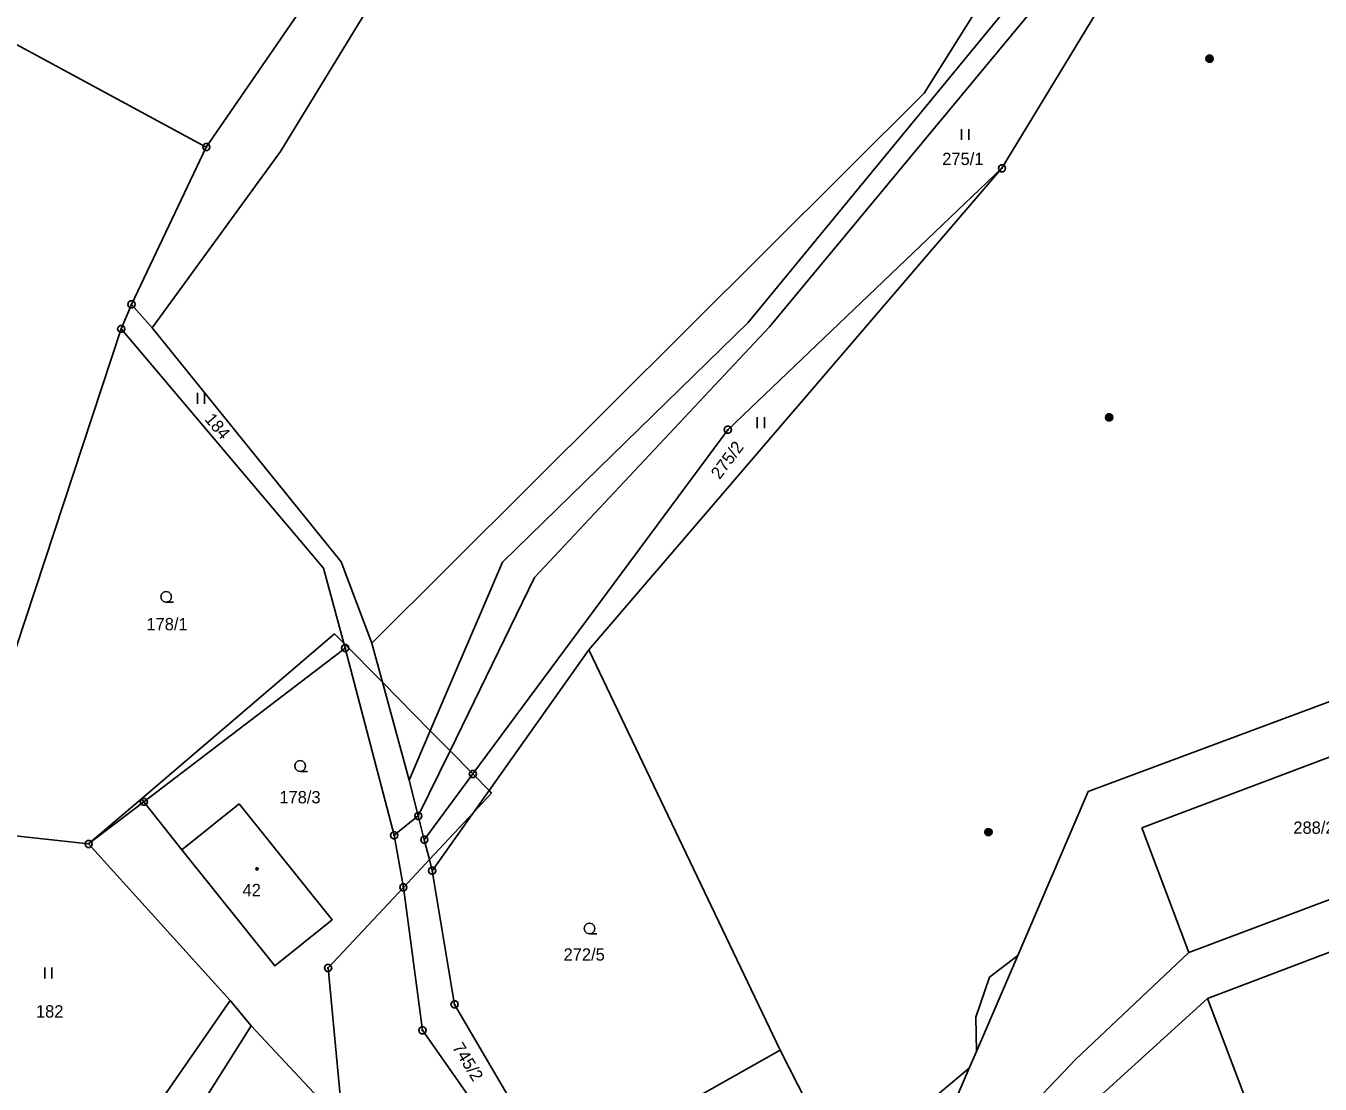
# Model space of a CAD drawing. Extents: x -694465 to -690527, y -983694 to -978978.
# Drawn here: x -693559.7 to -693381.2, y -981283 to -981137 of the extents above; entities that cross this region are included whole.
import ezdxf

# ---------------------------------------------------------------- set-up
doc = ezdxf.new("R2010")
doc.units = 0
for name, color, linetype in [('Vrstva 1', 7, 'Continuous'), ('Vrstva 18', 7, 'Continuous'), ('Vrstva 19', 7, 'Continuous'), ('Vrstva 24', 7, 'Continuous'), ('Vrstva 25', 7, 'Continuous'), ('Vrstva 26', 7, 'Continuous')]:
    doc.layers.add(name, color=color, linetype=linetype)

msp = doc.modelspace()

# ---------------------------------------------------------------- linework, layer by layer
at = {"layer": 'Vrstva 1'}
for points in [[(-693381.89, -981060.4), (-693435.82, -981146.25)], [(-693399.72, -981104.42), (-693460.11, -981177.87)], [(-693457.15, -981178.47), (-693397.3, -981106.31)], [(-693425.07, -981156.6), (-693394.58, -981106.36)], [(-693503.28, -981107.74), (-693534.85, -981153.68)], [(-693524.61, -981154.28), (-693497.65, -981110.16)], [(-693534.85, -981153.68), (-693565.6, -981137.07)], [(-693435.82, -981146.25), (-693512.02, -981222.11)], [(-693534.85, -981153.68), (-693545.18, -981175.38)], [(-693542.34, -981178.63), (-693524.61, -981154.28)], [(-693482.09, -981223.06), (-693425.07, -981156.6)], [(-693462.89, -981192.68), (-693425.07, -981156.6)], [(-693545.18, -981175.38), (-693546.58, -981178.76)], [(-693545.18, -981175.38), (-693542.34, -981178.63)], [(-693460.11, -981177.87), (-693493.99, -981210.95)], [(-693546.58, -981178.76), (-693565.11, -981234.88)], [(-693546.58, -981178.76), (-693518.7, -981211.79)], [(-693516.23, -981210.88), (-693542.34, -981178.63)], [(-693489.56, -981213.06), (-693457.15, -981178.47)], [(-693498.06, -981240.17), (-693462.89, -981192.68)], [(-693518.7, -981211.79), (-693515.88, -981222.11)], [(-693512.02, -981222.11), (-693516.23, -981210.88)], [(-693493.99, -981210.95), (-693503.94, -981234.21)], [(-693501.22, -981236.97), (-693489.56, -981213.06)], [(-693543.8, -981243.59), (-693517.16, -981220.81)], [(-693517.16, -981220.81), (-693515.88, -981222.11)], [(-693515.69, -981222.79), (-693543.47, -981244.01)], [(-693515.88, -981222.11), (-693515.69, -981222.79)], [(-693515.88, -981222.11), (-693510.54, -981227.52)], [(-693515.69, -981222.79), (-693508.93, -981248.63)], [(-693510.54, -981227.52), (-693512.02, -981222.11)], [(-693495.83, -981242.44), (-693482.09, -981223.06)], [(-693455.65, -981278.26), (-693482.09, -981223.06)], [(-693506.85, -981241.01), (-693510.54, -981227.52)], [(-693510.54, -981227.52), (-693503.94, -981234.21)], [(-693405.77, -981247.58), (-693350.01, -981226.58)], [(-693375.15, -981228.43), (-693413.16, -981242.59)], [(-693503.94, -981234.21), (-693506.85, -981241.01)], [(-693503.94, -981234.21), (-693501.22, -981236.97)], [(-693505.6, -981245.95), (-693501.22, -981236.97)], [(-693501.22, -981236.97), (-693498.06, -981240.17)], [(-693504.77, -981249.23), (-693498.06, -981240.17)], [(-693495.83, -981242.44), (-693498.06, -981240.17)], [(-693506.85, -981241.01), (-693505.6, -981245.95)], [(-693497.97, -981245.46), (-693495.83, -981242.44)], [(-693495.48, -981242.8), (-693495.83, -981242.44)], [(-693396.71, -981271.14), (-693319.84, -981241.99)], [(-693551.08, -981249.82), (-693543.8, -981243.59)], [(-693543.47, -981244.01), (-693551.08, -981249.82)], [(-693543.8, -981243.59), (-693543.47, -981244.01)], [(-693543.47, -981244.01), (-693538.23, -981250.64)], [(-693530.31, -981244.29), (-693517.48, -981260.27), (-693525.4, -981266.62), (-693538.23, -981250.64)], [(-693538.23, -981250.64), (-693530.31, -981244.29)], [(-693495.48, -981242.8), (-693497.97, -981245.46)], [(-693413.16, -981242.59), (-693422.9, -981265.22)], [(-693343.52, -981243.82), (-693399.28, -981264.81)], [(-693505.6, -981245.95), (-693508.93, -981248.63)], [(-693504.77, -981249.23), (-693505.6, -981245.95)], [(-693497.97, -981245.46), (-693504.07, -981251.98)], [(-693503.68, -981253.52), (-693497.97, -981245.46)], [(-693399.28, -981264.81), (-693405.77, -981247.58)], [(-693551.08, -981249.82), (-693565.49, -981248.22)], [(-693508.93, -981248.63), (-693507.66, -981255.81)], [(-693504.07, -981251.98), (-693504.77, -981249.23)], [(-693531.56, -981271.43), (-693551.08, -981249.82)], [(-693504.07, -981251.98), (-693507.66, -981255.81)], [(-693503.68, -981253.52), (-693504.07, -981251.98)], [(-693500.59, -981271.96), (-693503.68, -981253.52)], [(-693507.66, -981255.81), (-693518.05, -981266.92)], [(-693507.66, -981255.81), (-693505.03, -981275.53)], [(-693399.28, -981264.81), (-693414.915, -981279.547), (-693426.621, -981291.817), (-693431.359, -981303.53), (-693440.278, -981326.118), (-693440.557, -981331.417), (-693438.884, -981336.994), (-693432.885, -981346.91)], [(-693422.9, -981265.22), (-693428.59, -981278.44)], [(-693422.9, -981265.22), (-693426.8, -981268.18)], [(-693518.05, -981266.92), (-693516.01, -981288.45)], [(-693426.8, -981268.18), (-693428.66, -981273.71)], [(-693531.56, -981271.43), (-693546.95, -981293.69)], [(-693528.64, -981274.92), (-693531.56, -981271.43)], [(-693486.69, -981295.75), (-693500.59, -981271.96)], [(-693396.71, -981271.14), (-693422.24, -981294.32)], [(-693387.67, -981294.99), (-693396.71, -981271.14)], [(-693428.66, -981273.71), (-693428.59, -981278.44)], [(-693557.73, -981320.98), (-693528.64, -981274.92)], [(-693516.01, -981288.45), (-693528.64, -981274.92)], [(-693505.03, -981275.53), (-693489.27, -981298.02)], [(-693455.65, -981278.26), (-693486.69, -981295.75)], [(-693446.98, -981295.35), (-693455.65, -981278.26)], [(-693428.59, -981278.44), (-693429.59, -981280.77)], [(-693429.59, -981280.77), (-693446.98, -981295.35)], [(-693429.59, -981280.77), (-693433.86, -981290.71)]]:
    msp.add_lwpolyline(points, dxfattribs=at)
at = {"layer": 'Vrstva 24'}
for points in [[(-693534.696, -981153.204), (-693534.446, -981153.386), (-693534.35, -981153.68), (-693534.446, -981153.974), (-693534.696, -981154.156), (-693535.004, -981154.156), (-693535.254, -981153.974), (-693535.35, -981153.68), (-693535.254, -981153.386), (-693535.004, -981153.204)], [(-693424.916, -981156.124), (-693424.666, -981156.306), (-693424.57, -981156.6), (-693424.666, -981156.894), (-693424.916, -981157.076), (-693425.224, -981157.076), (-693425.474, -981156.894), (-693425.57, -981156.6), (-693425.474, -981156.306), (-693425.224, -981156.124)], [(-693545.026, -981174.904), (-693544.776, -981175.086), (-693544.68, -981175.38), (-693544.776, -981175.674), (-693545.026, -981175.856), (-693545.334, -981175.856), (-693545.584, -981175.674), (-693545.68, -981175.38), (-693545.584, -981175.086), (-693545.334, -981174.904)], [(-693546.426, -981178.284), (-693546.176, -981178.466), (-693546.08, -981178.76), (-693546.176, -981179.054), (-693546.426, -981179.236), (-693546.734, -981179.236), (-693546.984, -981179.054), (-693547.08, -981178.76), (-693546.984, -981178.466), (-693546.734, -981178.284)], [(-693462.736, -981192.204), (-693462.486, -981192.386), (-693462.39, -981192.68), (-693462.486, -981192.974), (-693462.736, -981193.156), (-693463.044, -981193.156), (-693463.294, -981192.974), (-693463.39, -981192.68), (-693463.294, -981192.386), (-693463.044, -981192.204)], [(-693515.536, -981222.314), (-693515.286, -981222.496), (-693515.19, -981222.79), (-693515.286, -981223.084), (-693515.536, -981223.266), (-693515.844, -981223.266), (-693516.094, -981223.084), (-693516.19, -981222.79), (-693516.094, -981222.496), (-693515.844, -981222.314)], [(-693497.906, -981239.694), (-693497.656, -981239.876), (-693497.56, -981240.17), (-693497.656, -981240.464), (-693497.906, -981240.646), (-693498.214, -981240.646), (-693498.464, -981240.464), (-693498.56, -981240.17), (-693498.464, -981239.876), (-693498.214, -981239.694)], [(-693543.316, -981243.534), (-693543.066, -981243.716), (-693542.97, -981244.01), (-693543.066, -981244.304), (-693543.316, -981244.486), (-693543.624, -981244.486), (-693543.874, -981244.304), (-693543.97, -981244.01), (-693543.874, -981243.716), (-693543.624, -981243.534)], [(-693505.446, -981245.474), (-693505.196, -981245.656), (-693505.1, -981245.95), (-693505.196, -981246.244), (-693505.446, -981246.426), (-693505.754, -981246.426), (-693506.004, -981246.244), (-693506.1, -981245.95), (-693506.004, -981245.656), (-693505.754, -981245.474)], [(-693550.926, -981249.344), (-693550.676, -981249.526), (-693550.58, -981249.82), (-693550.676, -981250.114), (-693550.926, -981250.296), (-693551.234, -981250.296), (-693551.484, -981250.114), (-693551.58, -981249.82), (-693551.484, -981249.526), (-693551.234, -981249.344)], [(-693508.776, -981248.154), (-693508.526, -981248.336), (-693508.43, -981248.63), (-693508.526, -981248.924), (-693508.776, -981249.106), (-693509.084, -981249.106), (-693509.334, -981248.924), (-693509.43, -981248.63), (-693509.334, -981248.336), (-693509.084, -981248.154)], [(-693504.616, -981248.754), (-693504.366, -981248.936), (-693504.27, -981249.23), (-693504.366, -981249.524), (-693504.616, -981249.706), (-693504.924, -981249.706), (-693505.174, -981249.524), (-693505.27, -981249.23), (-693505.174, -981248.936), (-693504.924, -981248.754)], [(-693503.526, -981253.044), (-693503.276, -981253.226), (-693503.18, -981253.52), (-693503.276, -981253.814), (-693503.526, -981253.996), (-693503.834, -981253.996), (-693504.084, -981253.814), (-693504.18, -981253.52), (-693504.084, -981253.226), (-693503.834, -981253.044)], [(-693507.506, -981255.334), (-693507.256, -981255.516), (-693507.16, -981255.81), (-693507.256, -981256.104), (-693507.506, -981256.286), (-693507.814, -981256.286), (-693508.064, -981256.104), (-693508.16, -981255.81), (-693508.064, -981255.516), (-693507.814, -981255.334)], [(-693517.896, -981266.444), (-693517.646, -981266.626), (-693517.55, -981266.92), (-693517.646, -981267.214), (-693517.896, -981267.396), (-693518.204, -981267.396), (-693518.454, -981267.214), (-693518.55, -981266.92), (-693518.454, -981266.626), (-693518.204, -981266.444)], [(-693500.436, -981271.484), (-693500.186, -981271.666), (-693500.09, -981271.96), (-693500.186, -981272.254), (-693500.436, -981272.436), (-693500.744, -981272.436), (-693500.994, -981272.254), (-693501.09, -981271.96), (-693500.994, -981271.666), (-693500.744, -981271.484)], [(-693504.876, -981275.054), (-693504.626, -981275.236), (-693504.53, -981275.53), (-693504.626, -981275.824), (-693504.876, -981276.006), (-693505.184, -981276.006), (-693505.434, -981275.824), (-693505.53, -981275.53), (-693505.434, -981275.236), (-693505.184, -981275.054)]]:
    msp.add_lwpolyline(points, close=True, dxfattribs=at)
for points in [[(-693534.969, -981153.68), (-693534.73, -981153.68)], [(-693425.189, -981156.6), (-693424.95, -981156.6)], [(-693545.299, -981175.38), (-693545.06, -981175.38)], [(-693546.699, -981178.76), (-693546.46, -981178.76)], [(-693463.009, -981192.68), (-693462.77, -981192.68)], [(-693515.809, -981222.79), (-693515.57, -981222.79)], [(-693498.179, -981240.17), (-693497.94, -981240.17)], [(-693543.589, -981244.01), (-693543.35, -981244.01)], [(-693505.719, -981245.95), (-693505.48, -981245.95)], [(-693509.049, -981248.63), (-693508.81, -981248.63)], [(-693504.889, -981249.23), (-693504.65, -981249.23)], [(-693551.199, -981249.82), (-693550.96, -981249.82)], [(-693503.799, -981253.52), (-693503.56, -981253.52)], [(-693507.779, -981255.81), (-693507.54, -981255.81)], [(-693518.169, -981266.92), (-693517.93, -981266.92)], [(-693500.709, -981271.96), (-693500.47, -981271.96)], [(-693505.149, -981275.53), (-693504.91, -981275.53)]]:
    msp.add_lwpolyline(points, dxfattribs=at)
at = {"layer": 'Vrstva 25'}
for points in [[(-693430.66, -981151.19), (-693430.66, -981152.69)], [(-693429.66, -981152.69), (-693429.66, -981151.19)], [(-693536.08, -981187.6), (-693536.08, -981189.1)], [(-693535.08, -981189.1), (-693535.08, -981187.6)], [(-693458.85, -981190.96), (-693458.85, -981192.46)], [(-693457.85, -981192.46), (-693457.85, -981190.96)], [(-693540.39, -981216.47), (-693540.765, -981216.369), (-693541.039, -981216.095), (-693541.14, -981215.72), (-693541.039, -981215.345), (-693540.765, -981215.071), (-693540.39, -981214.97), (-693540.015, -981215.071), (-693539.741, -981215.345), (-693539.64, -981215.72), (-693539.741, -981216.095), (-693540.015, -981216.369), (-693540.39, -981216.47), (-693539.39, -981216.471)], [(-693521.9, -981239.82), (-693522.275, -981239.719), (-693522.549, -981239.445), (-693522.65, -981239.07), (-693522.549, -981238.695), (-693522.275, -981238.421), (-693521.9, -981238.32), (-693521.525, -981238.421), (-693521.251, -981238.695), (-693521.15, -981239.07), (-693521.251, -981239.445), (-693521.525, -981239.719), (-693521.9, -981239.82), (-693520.9, -981239.821)], [(-693481.97, -981262.24), (-693482.345, -981262.139), (-693482.619, -981261.865), (-693482.72, -981261.49), (-693482.619, -981261.115), (-693482.345, -981260.841), (-693481.97, -981260.74), (-693481.595, -981260.841), (-693481.321, -981261.115), (-693481.22, -981261.49), (-693481.321, -981261.865), (-693481.595, -981262.139), (-693481.97, -981262.24), (-693480.97, -981262.241)], [(-693557.15, -981266.87), (-693557.15, -981268.37)], [(-693556.15, -981268.37), (-693556.15, -981266.87)]]:
    msp.add_lwpolyline(points, dxfattribs=at)
msp.add_lwpolyline([(-693527.763, -981253.098), (-693527.675, -981253.25), (-693527.763, -981253.402), (-693527.937, -981253.402), (-693528.025, -981253.25), (-693527.937, -981253.098)], close=True, dxfattribs=at)
at = {"layer": 'Vrstva 26'}
for points in [[(-693396.585, -981141.014), (-693396.275, -981141.014), (-693396.025, -981141.196), (-693395.93, -981141.49), (-693396.025, -981141.784), (-693396.275, -981141.966), (-693396.585, -981141.966), (-693396.835, -981141.784), (-693396.93, -981141.49), (-693396.835, -981141.196), (-693396.585, -981141.014), (-693396.55, -981141.05), (-693396.31, -981141.05), (-693396.15, -981141.13), (-693396.71, -981141.13), (-693396.79, -981141.21), (-693396.07, -981141.21), (-693396.07, -981141.29), (-693396.79, -981141.29), (-693396.832, -981141.37), (-693396.03, -981141.371), (-693395.99, -981141.45), (-693396.87, -981141.45), (-693396.87, -981141.53), (-693395.99, -981141.53), (-693396.021, -981141.609), (-693396.835, -981141.609), (-693396.829, -981141.69), (-693396.021, -981141.69), (-693396.07, -981141.77), (-693396.79, -981141.77), (-693396.71, -981141.85), (-693396.15, -981141.85), (-693396.258, -981141.929), (-693396.598, -981141.929)], [(-693410.445, -981190.504), (-693410.135, -981190.504), (-693409.885, -981190.686), (-693409.79, -981190.98), (-693409.885, -981191.274), (-693410.135, -981191.456), (-693410.445, -981191.456), (-693410.695, -981191.274), (-693410.79, -981190.98), (-693410.695, -981190.686), (-693410.445, -981190.504), (-693410.41, -981190.54), (-693410.17, -981190.54), (-693410.01, -981190.62), (-693410.57, -981190.62), (-693410.65, -981190.7), (-693409.93, -981190.7), (-693409.93, -981190.78), (-693410.65, -981190.78), (-693410.692, -981190.86), (-693409.89, -981190.861), (-693409.85, -981190.94), (-693410.73, -981190.94), (-693410.73, -981191.02), (-693409.85, -981191.02), (-693409.881, -981191.099), (-693410.695, -981191.099), (-693410.689, -981191.18), (-693409.881, -981191.18), (-693409.93, -981191.26), (-693410.65, -981191.26), (-693410.57, -981191.34), (-693410.01, -981191.34), (-693410.118, -981191.419), (-693410.458, -981191.419)], [(-693427.095, -981247.714), (-693426.785, -981247.714), (-693426.535, -981247.896), (-693426.44, -981248.19), (-693426.535, -981248.484), (-693426.785, -981248.666), (-693427.095, -981248.666), (-693427.345, -981248.484), (-693427.44, -981248.19), (-693427.345, -981247.896), (-693427.095, -981247.714), (-693427.06, -981247.75), (-693426.82, -981247.75), (-693426.66, -981247.83), (-693427.22, -981247.83), (-693427.3, -981247.91), (-693426.58, -981247.91), (-693426.58, -981247.99), (-693427.3, -981247.99), (-693427.342, -981248.07), (-693426.54, -981248.071), (-693426.5, -981248.15), (-693427.38, -981248.15), (-693427.38, -981248.23), (-693426.5, -981248.23), (-693426.531, -981248.309), (-693427.345, -981248.309), (-693427.339, -981248.39), (-693426.531, -981248.39), (-693426.58, -981248.47), (-693427.3, -981248.47), (-693427.22, -981248.55), (-693426.66, -981248.55), (-693426.768, -981248.629), (-693427.108, -981248.629)]]:
    msp.add_lwpolyline(points, dxfattribs=at)

# ---------------------------------------------------------------- texts
at = {"layer": 'Vrstva 18'}
for s, p in [('275/1', (-693433.313, -981156.16)), ('178/1', (-693543.114, -981220.34)), ('178/3', (-693524.769, -981244.22)), ('288/23', (-693384.87, -981248.42)), ('272/5', (-693485.557, -981265.92)), ('182', (-693558.357, -981273.77))]:
    msp.add_text(s, height=1.7, dxfattribs=at).set_placement(p)
for s, rotation, p in [('184', 310.48583, (-693535.17, -981191.288)), ('275/2', 53.11319, (-693464.018, -981199.63)), ('745/2', 301.49039, (-693500.965, -981277.884))]:
    msp.add_text(s, height=1.7, rotation=rotation, dxfattribs=at).set_placement(p)
at = {"layer": 'Vrstva 19'}
msp.add_text('42', height=1.7, dxfattribs=at).set_placement((-693529.849, -981257.03))

doc.saveas('drawing.dxf')
